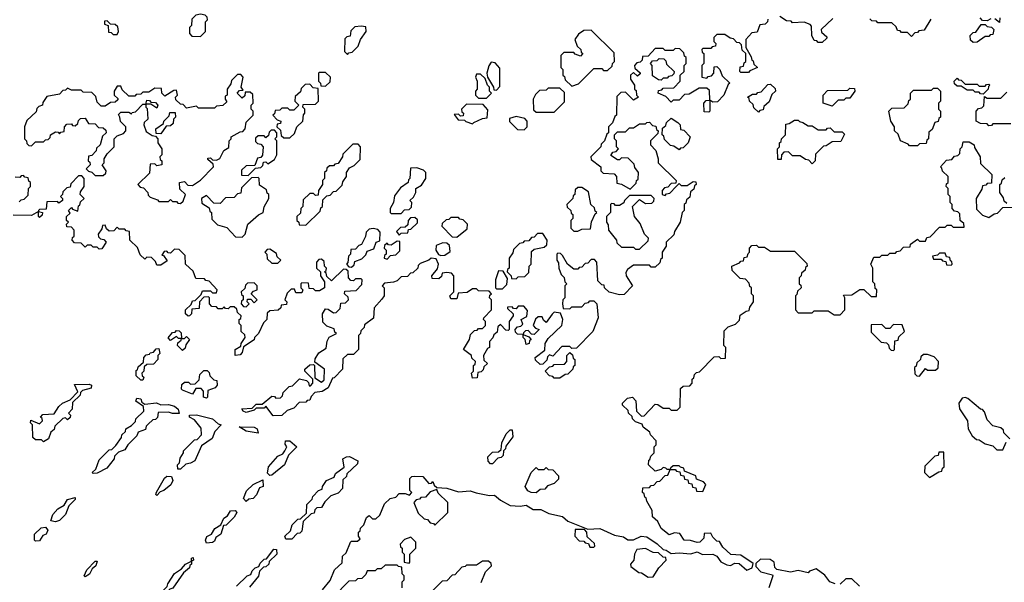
# Model space of a CAD drawing. Extents: x 2708302 to 2968450, y 494490 to 722710.
# Tile 262 of 284: x 2897965 to 2902922, y 684053 to 686885. Entities that reach past the tile are written whole.
import ezdxf

# ---------------------------------------------------------------- set-up
doc = ezdxf.new("R2010")
doc.units = 0

msp = doc.modelspace()

# ---------------------------------------------------------------- linework, layer by layer
at = {"layer": '0CON20XD'}
for points in [[(2898875, 686800), (2898900, 686825), (2898900, 686875), (2898910, 686885), (2898908.3, 686898.3), (2898898.3, 686908.3), (2898875, 686912.5), (2898851.7, 686908.3), (2898831.7, 686888.3), (2898830, 686855), (2898820, 686845), (2898820, 686815), (2898831.7, 686801.7), (2898875, 686800)], [(2898455, 686810), (2898462.5, 686825), (2898458.3, 686848.3), (2898445, 686860), (2898421.7, 686861.7), (2898405, 686880), (2898391.7, 686878.3), (2898391.7, 686861.7), (2898410, 686855), (2898411.7, 686821.7), (2898425, 686820), (2898435, 686810), (2898455, 686810)], [(2901731.7, 686888.3), (2901730, 686875), (2901718.3, 686861.7), (2901691.7, 686858.3), (2901678.3, 686821.7), (2901651.7, 686818.3), (2901620, 686785), (2901620, 686745), (2901648.3, 686698.3), (2901651.7, 686681.7), (2901658.3, 686678.3), (2901661.7, 686661.7), (2901680, 686645), (2901641.7, 686628.3), (2901635, 686620), (2901595, 686620), (2901590, 686625), (2901591.7, 686648.3), (2901608.3, 686651.7), (2901611.7, 686668.3), (2901620, 686675), (2901620, 686715), (2901601.7, 686731.7), (2901598.3, 686758.3), (2901588.3, 686768.3), (2901575, 686770), (2901558.3, 686788.3), (2901541.7, 686791.7), (2901515, 686810), (2901475, 686810), (2901460, 686795), (2901460, 686775), (2901470, 686765), (2901468.3, 686751.7), (2901451.7, 686748.3), (2901445, 686740), (2901405, 686740), (2901400, 686735), (2901401.7, 686721.7), (2901410, 686715), (2901410, 686665), (2901400, 686655), (2901400, 686595), (2901425, 686590), (2901431.7, 686598.3), (2901448.3, 686601.7), (2901460, 686615), (2901461.7, 686648.3), (2901475, 686650), (2901490, 686635), (2901501.7, 686601.7), (2901540, 686565), (2901531.7, 686558.3), (2901510, 686505), (2901478.3, 686471.7), (2901455, 686470), (2901440, 686480), (2901440, 686425), (2901435, 686420), (2901411.7, 686421.7), (2901410, 686465), (2901421.7, 686478.3), (2901440, 686480), (2901438.3, 686528.3), (2901425, 686540), (2901385, 686540), (2901360, 686525), (2901335, 686510), (2901311.7, 686508.3), (2901285, 686480), (2901255, 686480), (2901245, 686470), (2901218.3, 686498.3), (2901180, 686515), (2901181.7, 686528.3), (2901198.3, 686531.7), (2901205, 686540), (2901258.3, 686541.7), (2901290, 686575), (2901290, 686605), (2901310, 686625), (2901310, 686655), (2901320, 686665), (2901320, 686695), (2901311.7, 686701.7), (2901308.3, 686718.3), (2901288.3, 686738.3), (2901265, 686740), (2901255, 686730), (2901215, 686730), (2901205, 686740), (2901165, 686740), (2901128.3, 686701.7), (2901100, 686700), (2901098.3, 686681.7), (2901088.3, 686671.7), (2901071.7, 686668.3), (2901060, 686655), (2901061.7, 686641.7), (2901088.3, 686618.3), (2901088.3, 686611.7), (2901075, 686600), (2901055, 686620), (2901040, 686605), (2901040, 686585), (2901060, 686555), (2901060, 686535), (2901068.3, 686528.3), (2901070, 686505), (2901080, 686495), (2901055, 686480), (2901015, 686520), (2900991.7, 686518.3), (2900971.7, 686498.3), (2900970, 686405), (2900961.7, 686398.3), (2900950, 686365), (2900930, 686345), (2900930, 686315), (2900921.7, 686308.3), (2900910, 686275), (2900891.7, 686258.3), (2900890, 686245), (2900840, 686195), (2900841.7, 686181.7), (2900890, 686145), (2900890, 686125), (2900901.7, 686111.7), (2900958.3, 686108.3), (2900970, 686095), (2900971.7, 686061.7), (2900995, 686057.5), (2901038.3, 686031.7), (2901068.3, 686061.7), (2901070, 686075), (2901078.3, 686081.7), (2901080, 686115), (2901061.7, 686141.7), (2901058.3, 686158.3), (2901028.3, 686188.3), (2900995, 686190), (2900985, 686180), (2900975, 686180), (2900941.7, 686201.7), (2900951.7, 686218.3), (2900968.3, 686221.7), (2900980, 686235), (2900970, 686245), (2900970, 686275), (2900960, 686285), (2900960, 686305), (2900975, 686320), (2901015, 686320), (2901035, 686340), (2901055, 686340), (2901085, 686360), (2901115, 686360), (2901121.7, 686368.3), (2901135, 686370), (2901151.7, 686351.7), (2901168.3, 686348.3), (2901171.7, 686331.7), (2901180, 686325), (2901178.3, 686311.7), (2901140, 686275), (2901140, 686255), (2901167, 686227), (2901180, 686185), (2901180, 686165), (2901270, 686075), (2901268.3, 686061.7), (2901245, 686060), (2901228.3, 686041.7), (2901211.7, 686038.3), (2901200, 686025), (2901200, 686005), (2901215, 686000), (2901221.7, 686008.3), (2901238.3, 686011.7), (2901270, 686045), (2901285, 686060), (2901295, 686050), (2901325, 686050), (2901355, 686070), (2901368.3, 686068.3), (2901370, 686055), (2901361.7, 686048.3), (2901358.3, 686031.7), (2901341.7, 686018.3), (2901338.3, 685991.7), (2901321.7, 685978.3), (2901318.3, 685961.7), (2901310, 685955), (2901310, 685925), (2901300, 685915), (2901290, 685865), (2901261.7, 685818.3), (2901258.3, 685801.7), (2901220, 685765), (2901220, 685745), (2901200, 685715), (2901200, 685685), (2901191.7, 685678.3), (2901188.3, 685661.7), (2901165, 685640), (2901145, 685640), (2901135, 685650), (2901055, 685650), (2901025, 685627.5), (2901017, 685613), (2901017.5, 685595), (2901050, 685545), (2901008.3, 685501.7), (2900985, 685500), (2900933, 685513), (2900910, 685535), (2900908.3, 685548.3), (2900895, 685550), (2900875, 685570), (2900870, 685665), (2900858.3, 685678.3), (2900841.7, 685678.3), (2900825, 685660), (2900811.7, 685658.3), (2900795, 685640), (2900781.7, 685638.3), (2900775, 685630), (2900755, 685630), (2900723.6, 685653.6), (2900698.3, 685698.3), (2900688.3, 685708.3), (2900675, 685710), (2900670, 685705), (2900670, 685675), (2900678.3, 685661.7), (2900680, 685635), (2900691.7, 685601.7), (2900707, 685587), (2900710, 685565), (2900720, 685555), (2900710, 685545), (2900710, 685485), (2900700, 685475), (2900697.5, 685455), (2900701.7, 685431.7), (2900735, 685430), (2900745, 685440), (2900795, 685440), (2900811.7, 685458.3), (2900828.3, 685461.7), (2900835, 685470), (2900855, 685470), (2900870, 685455), (2900877.5, 685385), (2900850, 685315), (2900768.3, 685231.7), (2900745, 685230), (2900735, 685240), (2900695, 685240), (2900648.3, 685191.7), (2900631.7, 685198.3), (2900621.7, 685188.3), (2900618.3, 685171.7), (2900598.3, 685151.7), (2900585, 685150), (2900561.7, 685171.7), (2900560, 685185), (2900608.3, 685221.7), (2900610, 685255), (2900625, 685280), (2900693.6, 685346.4), (2900700, 685375), (2900688.3, 685408.3), (2900655, 685412.5), (2900645, 685402.5)], [(2902058.3, 686891.7), (2902000, 686835), (2902001.7, 686821.7), (2902028.3, 686798.3), (2902028.3, 686791.7), (2902005, 686770), (2901985, 686770), (2901978.3, 686778.3), (2901965, 686780), (2901952.5, 686805), (2901951.7, 686851.7), (2901945, 686860), (2901915, 686872.5), (2901855, 686870), (2901848.3, 686878.3), (2901825, 686880), (2901791.7, 686901.7)], [(2902551.7, 686888.3), (2902518.3, 686831.7), (2902491.7, 686828.3), (2902485, 686820), (2902471.7, 686818.3), (2902455, 686800), (2902435, 686820), (2902405, 686820), (2902398.3, 686828.3), (2902385, 686830), (2902378.3, 686848.3), (2902355, 686870), (2902285, 686870), (2902278.3, 686878.3), (2902255, 686880), (2902245, 686890)], [(2902765, 686770), (2902751.7, 686781.7), (2902750, 686805), (2902765, 686820), (2902778.3, 686821.7), (2902805, 686860), (2902825, 686860), (2902835, 686850), (2902857, 686847), (2902870, 686835), (2902865, 686810), (2902851.7, 686808.3), (2902845, 686800), (2902825, 686800), (2902785, 686772.5), (2902765, 686770)], [(2902855, 686890), (2902835, 686880), (2902811.7, 686881.7), (2902800, 686895)], [(2902900, 686895), (2902898.3, 686871.7), (2902875, 686890)], [(2899615, 686710), (2899621.7, 686718.3), (2899638.3, 686721.7), (2899668.3, 686751.7), (2899680, 686785), (2899710, 686825), (2899708.3, 686848.3), (2899685, 686852.5), (2899651.7, 686848.3), (2899631.7, 686828.3), (2899628.3, 686801.7), (2899611.7, 686798.3), (2899601.7, 686788.3), (2899600, 686725), (2899615, 686710)], [(2900745, 686550), (2900778.3, 686561.7), (2900855, 686640), (2900895, 686640), (2900905, 686630), (2900925, 686630), (2900948.3, 686651.7), (2900950, 686665), (2900960, 686675), (2900958.3, 686718.3), (2900841.7, 686831.7), (2900805, 686830), (2900778.3, 686811.7), (2900760, 686785), (2900771.7, 686751.7), (2900790, 686735), (2900791.7, 686721.7), (2900800, 686715), (2900788.3, 686701.7), (2900761.7, 686711.7), (2900755, 686720), (2900705, 686720), (2900690, 686705), (2900690, 686645), (2900700, 686635), (2900700, 686605), (2900708.3, 686598.3), (2900711.7, 686581.7), (2900745, 686550)], [(2900365, 686530), (2900381.7, 686548.3), (2900381.7, 686641.7), (2900358.3, 686668.3), (2900338.3, 686671.7), (2900326.7, 686653.3), (2900317.5, 686615), (2900320, 686595), (2900350, 686545), (2900351.7, 686531.7), (2900365, 686530)], [(2901195, 686580), (2901181.7, 686581.7), (2901151.7, 686601.7), (2901150, 686655), (2901140, 686665), (2901151.7, 686678.3), (2901175, 686680), (2901185, 686690), (2901208.3, 686688.3), (2901218.3, 686678.3), (2901221.7, 686661.7), (2901260, 686625), (2901258.3, 686611.7), (2901248.3, 686601.7), (2901231.7, 686598.3), (2901225, 686590), (2901205, 686590), (2901195, 686580)], [(2898775, 685960), (2898788.3, 685971.7), (2898800, 686005), (2898771.7, 686031.7), (2898770, 686065), (2898795, 686070), (2898811.7, 686051.7), (2898835, 686050), (2898875, 686077.5), (2898940, 686145), (2898938.3, 686158.3), (2898911.7, 686181.7), (2898911.7, 686188.3), (2898925, 686190), (2898935, 686180), (2898955, 686177.5), (2898973, 686187), (2898993.3, 686226.7), (2899018.3, 686241.7), (2899020, 686275), (2899030, 686285), (2899030, 686295), (2899075, 686320), (2899088.3, 686321.7), (2899100, 686335), (2899105, 686370), (2899140, 686405), (2899140, 686425), (2899130, 686435), (2899130, 686455), (2899140, 686465), (2899138.3, 686508.3), (2899125, 686520), (2899100, 686520), (2899098.3, 686501.7), (2899085, 686490), (2899060, 686515), (2899071.7, 686528.3), (2899090, 686530), (2899080, 686545), (2899090, 686595), (2899078.3, 686608.3), (2899061.7, 686608.3), (2899031.7, 686578.3), (2899028.3, 686561.7), (2899010, 686535), (2899010, 686505), (2899000, 686500), (2899000, 686485), (2899008.3, 686471.7), (2898987, 686453), (2898955, 686450), (2898945, 686440), (2898865, 686440), (2898855, 686450), (2898805, 686440), (2898788.3, 686458.3), (2898775, 686460), (2898751.7, 686481.7), (2898750, 686495), (2898760, 686505), (2898755, 686530), (2898741.7, 686528.3), (2898695, 686500), (2898680, 686515), (2898678.3, 686538.3), (2898645, 686540), (2898615, 686520), (2898585, 686520), (2898575, 686510), (2898551.7, 686508.3), (2898545, 686500), (2898515, 686500), (2898481.7, 686531.7), (2898475, 686550), (2898455, 686550), (2898440, 686525), (2898440, 686505), (2898458.3, 686488.3), (2898458.3, 686481.7), (2898445, 686470), (2898421.7, 686468.3), (2898395, 686450), (2898375, 686450), (2898355, 686470), (2898348.3, 686498.3), (2898328.3, 686518.3), (2898285, 686520), (2898275, 686530), (2898225, 686530), (2898205, 686540), (2898195, 686530), (2898181.7, 686528.3), (2898165, 686510), (2898101.7, 686498.3), (2898081.7, 686468.3), (2898080, 686455), (2898061.7, 686448.3), (2898051.7, 686438.3), (2898048.3, 686421.7), (2898001.7, 686378.3), (2897990, 686345), (2897990, 686285), (2898000, 686275), (2898001.7, 686261.7), (2898011.7, 686251.7), (2898025, 686250), (2898045, 686270), (2898085, 686270), (2898095, 686280), (2898108.3, 686281.7), (2898118.3, 686291.7), (2898120, 686305), (2898145, 686320), (2898158.3, 686318.3), (2898165, 686310), (2898171.7, 686318.3), (2898188.3, 686321.7), (2898190, 686345), (2898201.7, 686358.3), (2898225, 686360), (2898231.7, 686351.7), (2898245, 686350), (2898258.3, 686361.7), (2898261.7, 686378.3), (2898271.7, 686388.3), (2898295, 686390), (2898311.7, 686361.7), (2898345, 686360), (2898361.7, 686341.7), (2898385, 686340), (2898398.3, 686328.3), (2898400, 686315), (2898381.7, 686298.3), (2898370, 686255), (2898351.7, 686238.3), (2898350, 686225), (2898328.3, 686201.7), (2898311.7, 686198.3), (2898310, 686175), (2898318.3, 686168.3), (2898320, 686155), (2898300, 686135), (2898311.7, 686121.7), (2898328.3, 686118.3), (2898345, 686100), (2898385, 686100), (2898398.3, 686111.7), (2898400, 686125), (2898380, 686155), (2898390, 686165), (2898390, 686185), (2898405, 686210), (2898440, 686245), (2898440, 686285), (2898455, 686300), (2898488.3, 686311.7), (2898500, 686325), (2898500, 686345), (2898471.7, 686371.7), (2898470, 686395), (2898461.7, 686408.3), (2898475, 686420), (2898515, 686420), (2898528.3, 686411.7), (2898531.7, 686418.3), (2898548.3, 686421.7), (2898585, 686460), (2898600, 686460), (2898605, 686480), (2898618.3, 686478.3), (2898625, 686470), (2898648.3, 686468.3), (2898660, 686455), (2898655, 686440), (2898625, 686460), (2898600, 686460), (2898600, 686445), (2898607.5, 686437.5), (2898610, 686385), (2898591.7, 686368.3), (2898590, 686355), (2898601.7, 686321.7), (2898631.7, 686301.7), (2898648.3, 686298.3), (2898660, 686285), (2898660, 686265), (2898680, 686235), (2898680, 686205), (2898670, 686195), (2898671.7, 686181.7), (2898680, 686175), (2898680, 686155), (2898655, 686150), (2898645, 686160), (2898621.7, 686158.3), (2898618.3, 686111.7), (2898560, 686055), (2898571.7, 686041.7), (2898588.3, 686038.3), (2898610, 686015), (2898611.7, 686001.7), (2898621.7, 685991.7), (2898658.3, 685978.3), (2898665, 685970), (2898715, 685970), (2898725, 685980), (2898735, 685970), (2898755, 685970), (2898761.7, 685961.7), (2898775, 685960)], [(2899505, 686550), (2899528.3, 686571.7), (2899530, 686595), (2899505, 686620), (2899475, 686620), (2899470, 686615), (2899470, 686575), (2899480, 686565), (2899481.7, 686551.7), (2899505, 686550)], [(2900315, 686490), (2900340, 686515), (2900330, 686525), (2900330, 686545), (2900320, 686555), (2900308.3, 686588.3), (2900285, 686610), (2900265, 686610), (2900260, 686595), (2900267.5, 686575), (2900267.5, 686535), (2900260, 686525), (2900260, 686505), (2900275, 686490), (2900315, 686490)], [(2899325, 686290), (2899348.3, 686311.7), (2899360, 686345), (2899390, 686375), (2899393.6, 686406.4), (2899400, 686415), (2899400, 686435), (2899390, 686445), (2899391.7, 686458.3), (2899455, 686460), (2899470, 686475), (2899468.3, 686538.3), (2899441.7, 686541.7), (2899425, 686560), (2899401.7, 686558.3), (2899381.7, 686538.3), (2899378.3, 686521.7), (2899351.7, 686498.3), (2899350, 686475), (2899370, 686455), (2899345, 686430), (2899325, 686430), (2899315, 686440), (2899285, 686440), (2899275, 686430), (2899251.7, 686428.3), (2899248.3, 686411.7), (2899240, 686405), (2899261.7, 686381.7), (2899280, 686375), (2899278.3, 686361.7), (2899261.7, 686358.3), (2899260, 686345), (2899278.3, 686328.3), (2899281.7, 686301.7), (2899295, 686290), (2899325, 686290)], [(2901685, 686420), (2901661.7, 686441.7), (2901658.3, 686458.3), (2901640, 686475), (2901638.3, 686488.3), (2901630, 686495), (2901655, 686510), (2901675, 686510), (2901681.7, 686518.3), (2901698.3, 686521.7), (2901731.7, 686558.3), (2901745, 686560), (2901768.3, 686538.3), (2901770, 686525), (2901751.7, 686508.3), (2901738.3, 686471.7), (2901711.7, 686448.3), (2901708.3, 686431.7), (2901691.7, 686428.3), (2901685, 686420)], [(2902815, 686510), (2902801.7, 686511.7), (2902795, 686520), (2902775, 686520), (2902765, 686530), (2902735, 686530), (2902705, 686550), (2902685, 686550), (2902671.7, 686561.7), (2902670, 686575), (2902685, 686590), (2902691.7, 686581.7), (2902705, 686580), (2902725, 686560), (2902785, 686560), (2902795, 686550), (2902825, 686550), (2902831.7, 686558.3), (2902845, 686560), (2902850, 686555), (2902841.7, 686548.3), (2902840, 686535), (2902815, 686510)], [(2900655, 686420), (2900708.3, 686471.7), (2900708.3, 686518.3), (2900685, 686540), (2900625, 686540), (2900615, 686530), (2900581.7, 686528.3), (2900561.7, 686508.3), (2900550, 686485), (2900551.7, 686431.7), (2900565, 686420), (2900655, 686420)], [(2902055, 686450), (2902010, 686465), (2902010, 686505), (2902031.7, 686528.3), (2902135, 686530), (2902145, 686540), (2902168.3, 686538.3), (2902170, 686525), (2902145, 686490), (2902125, 686490), (2902115, 686480), (2902085, 686480), (2902055, 686450)], [(2902485, 686250), (2902445, 686250), (2902438.3, 686258.3), (2902400, 686275), (2902388.3, 686308.3), (2902370, 686325), (2902370, 686345), (2902350, 686375), (2902340, 686425), (2902355, 686440), (2902418.3, 686441.7), (2902438.3, 686461.7), (2902441.7, 686478.3), (2902450, 686485), (2902450, 686515), (2902465, 686530), (2902555, 686530), (2902565, 686540), (2902585, 686540), (2902600, 686525), (2902600, 686475), (2902590, 686465), (2902590, 686435), (2902600, 686425), (2902600, 686395), (2902591.7, 686388.3), (2902588.3, 686371.7), (2902571.7, 686368.3), (2902558.3, 686331.7), (2902541.7, 686318.3), (2902540, 686285), (2902531.7, 686278.3), (2902528.3, 686261.7), (2902495, 686260), (2902485, 686250)], [(2902955, 686360), (2902865, 686360), (2902858.3, 686351.7), (2902845, 686350), (2902835, 686360), (2902801.7, 686361.7), (2902780, 686375), (2902780, 686425), (2902791.7, 686438.3), (2902808.3, 686441.7), (2902818.3, 686451.7), (2902821.7, 686498.3), (2902835, 686490), (2902905, 686490), (2902935, 686520)], [(2900245, 686360), (2900251.7, 686368.3), (2900295, 686387.5), (2900318.3, 686391.7), (2900321.7, 686431.7), (2900298.3, 686458.3), (2900215, 686460), (2900190, 686435), (2900191.7, 686421.7), (2900200, 686415), (2900198.3, 686401.7), (2900185, 686400), (2900175, 686410), (2900151.7, 686408.3), (2900171.7, 686381.7), (2900205, 686380), (2900211.7, 686371.7), (2900245, 686360)], [(2898675, 686310), (2898651.7, 686311.7), (2898650, 686335), (2898688.3, 686361.7), (2898690, 686375), (2898718.3, 686401.7), (2898721.7, 686418.3), (2898748.3, 686418.3), (2898750, 686395), (2898740, 686385), (2898738.3, 686361.7), (2898725, 686350), (2898701.7, 686348.3), (2898675, 686310)], [(2900505, 686330), (2900520, 686345), (2900520, 686375), (2900508.3, 686388.3), (2900465, 686397.5), (2900431.7, 686388.3), (2900431.7, 686371.7), (2900471.7, 686331.7), (2900505, 686330)], [(2901285, 686230), (2901258.3, 686248.3), (2901241.7, 686251.7), (2901211.7, 686281.7), (2901208.3, 686298.3), (2901200, 686305), (2901201.7, 686338.3), (2901218.3, 686351.7), (2901221.7, 686368.3), (2901245, 686390), (2901278.3, 686368.3), (2901290, 686355), (2901291.7, 686331.7), (2901308.3, 686328.3), (2901340, 686295), (2901330, 686265), (2901305, 686240), (2901291.7, 686238.3), (2901285, 686230)], [(2901955, 686160), (2901938.3, 686178.3), (2901921.7, 686181.7), (2901895, 686200), (2901855, 686200), (2901835, 686220), (2901811.7, 686218.3), (2901800, 686205), (2901798.3, 686181.7), (2901781.7, 686181.7), (2901780, 686235), (2901790, 686245), (2901790, 686265), (2901798.3, 686271.7), (2901800, 686285), (2901820, 686305), (2901821.7, 686358.3), (2901838.3, 686361.7), (2901865, 686380), (2901885, 686380), (2901891.7, 686371.7), (2901908.3, 686368.3), (2901935, 686350), (2901955, 686350), (2901985, 686330), (2902025, 686330), (2902031.7, 686338.3), (2902045, 686340), (2902065, 686320), (2902105, 686320), (2902118.3, 686308.3), (2902098.3, 686271.7), (2902055, 686270), (2902025, 686250), (2902011.7, 686248.3), (2901971.7, 686208.3), (2901970, 686175), (2901955, 686160)], [(2899115, 686100), (2899151.7, 686138.3), (2899178.3, 686141.7), (2899188.3, 686151.7), (2899191.7, 686168.3), (2899205, 686170), (2899215, 686160), (2899248.3, 686181.7), (2899260, 686205), (2899260, 686275), (2899250, 686285), (2899260, 686295), (2899260, 686315), (2899248.3, 686328.3), (2899231.7, 686328.3), (2899221.7, 686318.3), (2899218.3, 686301.7), (2899205, 686290), (2899195, 686300), (2899165, 686300), (2899151.7, 686288.3), (2899151.7, 686271.7), (2899161.7, 686261.7), (2899178.3, 686258.3), (2899190, 686245), (2899187.5, 686202.5), (2899178.3, 686191.7), (2899161.7, 686188.3), (2899148.3, 686151.7), (2899105, 686150), (2899081.7, 686128.3), (2899081.7, 686101.7), (2899115, 686100)], [(2899405, 685850), (2899478.3, 685921.7), (2899481.7, 685938.3), (2899490, 685945), (2899491.7, 685978.3), (2899511.7, 685998.3), (2899528.3, 686001.7), (2899545, 686020), (2899558.3, 686021.7), (2899588.3, 686051.7), (2899591.7, 686068.3), (2899610, 686095), (2899610, 686115), (2899625, 686140), (2899648.3, 686151.7), (2899678.3, 686181.7), (2899680, 686245), (2899668.3, 686258.3), (2899641.7, 686258.3), (2899591.7, 686208.3), (2899590, 686195), (2899568.3, 686161.7), (2899551.7, 686158.3), (2899545, 686150), (2899525, 686150), (2899511.7, 686138.3), (2899510, 686125), (2899500, 686115), (2899500, 686085), (2899490, 686075), (2899490, 686055), (2899470, 686025), (2899468.3, 686001.7), (2899455, 686000), (2899445, 686010), (2899425, 686010), (2899391.7, 685978.3), (2899390, 685945), (2899380, 685935), (2899378.3, 685911.7), (2899360, 685895), (2899360, 685875), (2899370, 685865), (2899371.7, 685851.7), (2899405, 685850)], [(2900330.4, 684490.5), (2900355, 684490.8), (2900385.7, 684465.7), (2900435, 684440), (2900485, 684436), (2900515, 684440.8), (2900549.6, 684419.5), (2900589.4, 684419.4), (2900628.6, 684398.6), (2900697.5, 684385), (2900725, 684360), (2900825, 684320), (2900885, 684323.3), (2900960, 684290), (2901005, 684281.2), (2901027, 684267), (2901055, 684267.5), (2901094.3, 684285.7), (2901122.5, 684282.5), (2901175, 684246.2), (2901205, 684217.5), (2901220, 684215), (2901245, 684197.5), (2901285, 684201.2), (2901343.9, 684196.1), (2901375, 684206.2), (2901402.7, 684192.7), (2901455, 684194.2), (2901474.3, 684184.3), (2901495, 684156.2), (2901525, 684141.2), (2901543, 684137), (2901565, 684150), (2901587, 684147), (2901625, 684114), (2901652.5, 684125), (2901658.3, 684148.3), (2901595, 684190), (2901545, 684192.5), (2901505, 684230), (2901488.3, 684258.3), (2901475, 684260), (2901455, 684280), (2901445, 684300), (2901411.7, 684298.3), (2901410, 684275), (2901390, 684255), (2901375, 684252.5), (2901343, 684263), (2901310, 684265), (2901288.3, 684298.3), (2901261.7, 684301.7), (2901235, 684292.5), (2901195, 684323.3), (2901178.3, 684358.3), (2901151.7, 684381.7), (2901150, 684415), (2901121.7, 684461.7), (2901118.3, 684478.3), (2901111.7, 684481.7), (2901108.3, 684498.3), (2901100, 684505), (2901101.7, 684528.3), (2901135, 684530), (2901145, 684540), (2901158.3, 684541.7), (2901175, 684560), (2901188.3, 684561.7), (2901215, 684590), (2901228.3, 684591.7), (2901240, 684620), (2901225, 684620), (2901218.3, 684628.3), (2901205, 684630), (2901195, 684620), (2901165, 684612.5), (2901130, 684645), (2901131.7, 684668.3), (2901138.3, 684671.7), (2901141.7, 684688.3), (2901160, 684705), (2901160, 684735), (2901170, 684745), (2901170, 684765), (2901140, 684795), (2901138.3, 684808.3), (2901103.6, 684833.6), (2901098.3, 684848.3), (2901065, 684860), (2901050, 684875), (2901048.3, 684888.3), (2901030, 684905), (2901028.3, 684918.3), (2901000, 684945), (2901000, 684955), (2901025, 684980), (2901050, 684985), (2901067, 684967), (2901070, 684915), (2901095, 684890), (2901108.3, 684891.7), (2901165, 684950), (2901178.3, 684948.3), (2901205, 684930), (2901235, 684930), (2901245, 684920), (2901275, 684920), (2901290, 684935), (2901291.7, 685028.3), (2901305, 685040), (2901338.3, 685041.7), (2901350, 685055), (2901350, 685075), (2901358.3, 685081.7), (2901361.7, 685098.3), (2901371.7, 685108.3), (2901388.3, 685111.7), (2901461.7, 685188.3), (2901485, 685190), (2901495, 685180), (2901518.3, 685181.7), (2901520, 685235), (2901510, 685245), (2901511.7, 685318.3), (2901531.7, 685338.3), (2901568.3, 685351.7), (2901588.3, 685371.7), (2901591.7, 685398.3), (2901621.7, 685418.3), (2901638.3, 685421.7), (2901641.7, 685438.3), (2901660, 685465), (2901660, 685495), (2901650, 685505), (2901650, 685535), (2901641.7, 685541.7), (2901638.3, 685558.3), (2901618.3, 685578.3), (2901591.7, 685581.7), (2901551.7, 685621.7), (2901550, 685645), (2901588.3, 685661.7), (2901595, 685670), (2901608.3, 685671.7), (2901611.7, 685688.3), (2901628.3, 685691.7), (2901631.7, 685708.3), (2901640, 685715), (2901640, 685735), (2901651.7, 685748.3), (2901675, 685750), (2901685, 685740), (2901715, 685740), (2901745, 685720), (2901865, 685720), (2901928.3, 685658.3), (2901930, 685645), (2901921.7, 685638.3), (2901920, 685625), (2901901.7, 685608.3), (2901900, 685595), (2901890, 685585), (2901890, 685555), (2901898.3, 685548.3), (2901900, 685535), (2901881.7, 685518.3), (2901878.3, 685501.7), (2901870, 685495), (2901870, 685425), (2901885, 685410), (2901955, 685410), (2901965, 685420), (2902035, 685420), (2902065, 685400), (2902095, 685400), (2902120, 685425), (2902120, 685485), (2902111.7, 685498.3), (2902155, 685500), (2902195, 685527.5), (2902215, 685527.5), (2902251.7, 685491.7), (2902278.3, 685491.7), (2902280, 685525), (2902271.7, 685531.7), (2902270, 685555), (2902260, 685565), (2902260, 685635), (2902250, 685655), (2902265, 685690), (2902295, 685690), (2902305, 685700), (2902335, 685700), (2902345, 685710), (2902375, 685710), (2902381.7, 685718.3), (2902398.3, 685721.7), (2902415, 685740), (2902448.3, 685741.7), (2902450, 685755), (2902485, 685780), (2902495, 685770), (2902525, 685770), (2902531.7, 685788.3), (2902548.3, 685791.7), (2902595, 685840), (2902625, 685840), (2902635, 685850), (2902655, 685850), (2902665, 685840), (2902720, 685840), (2902718.3, 685858.3), (2902700, 685875), (2902698.3, 685908.3), (2902688.3, 685918.3), (2902671.7, 685921.7), (2902660, 685935), (2902660, 685955), (2902650, 685965), (2902650, 685995), (2902640, 686005), (2902640, 686035), (2902630, 686045), (2902631.7, 686058.3), (2902640, 686065), (2902640, 686095), (2902611.7, 686121.7), (2902608.3, 686138.3), (2902600, 686145), (2902631.7, 686178.3), (2902658.3, 686181.7), (2902671.7, 686198.3), (2902688.3, 686201.7), (2902698.3, 686211.7), (2902700, 686235), (2902710, 686245), (2902715, 686270), (2902745, 686270), (2902770, 686255), (2902771.7, 686241.7), (2902800, 686195), (2902801.7, 686161.7), (2902860, 686105), (2902858.3, 686061.7), (2902835, 686060), (2902828.3, 686051.7), (2902811.7, 686048.3), (2902808.3, 686031.7), (2902780, 685985), (2902781.7, 685931.7), (2902811.7, 685901.7), (2902845, 685890), (2902871.7, 685908.3), (2902888.3, 685911.7), (2902915, 685940), (2902978.3, 685941.7)], [(2899885, 685910), (2899901.7, 685928.3), (2899925, 685930), (2899938.3, 685941.7), (2899940, 685965), (2899930, 685975), (2899948.3, 685991.7), (2899960, 686015), (2899960, 686035), (2899988.3, 686051.7), (2900010, 686085), (2900010, 686115), (2899998.3, 686128.3), (2899965, 686140), (2899931.7, 686138.3), (2899930, 686085), (2899921.7, 686078.3), (2899920, 686065), (2899881.7, 686038.3), (2899851.7, 685998.3), (2899847.5, 685965), (2899830, 685935), (2899830, 685915), (2899835, 685910), (2899885, 685910)], [(2899285, 684892.5), (2899241.7, 684891.7), (2899205, 684940), (2899195, 684930), (2899155, 684930), (2899145, 684920), (2899105, 684907.5), (2899090, 684915), (2899083.9, 684926.1), (2899135, 684930), (2899155, 684950), (2899185, 684950), (2899235, 684990), (2899248.3, 684988.3), (2899255, 684980), (2899278.3, 684981.7), (2899288.3, 684991.7), (2899291.7, 685008.3), (2899321.7, 685038.3), (2899338.3, 685041.7), (2899373, 685077), (2899408.3, 685068.3), (2899418.3, 685058.3), (2899421.7, 685041.7), (2899428.3, 685041.7), (2899440, 685055), (2899440, 685075), (2899400, 685115), (2899400, 685125), (2899425, 685147.5), (2899445, 685150), (2899450, 685145), (2899451.7, 685081.7), (2899485, 685060), (2899498.3, 685071.7), (2899500, 685125), (2899451.7, 685161.7), (2899453, 685177), (2899471.7, 685208.3), (2899508.3, 685231.7), (2899513, 685267), (2899523.3, 685286.7), (2899560, 685305), (2899551.7, 685311.7), (2899548.3, 685328.3), (2899511.7, 685341.7), (2899491.7, 685361.7), (2899490, 685405), (2899505, 685430), (2899518.3, 685428.3), (2899545, 685410), (2899558.3, 685411.7), (2899578.3, 685431.7), (2899581.7, 685458.3), (2899605, 685460), (2899620, 685475), (2899618.3, 685488.3), (2899600, 685505), (2899601.7, 685518.3), (2899658.3, 685521.7), (2899688.3, 685551.7), (2899690, 685575), (2899685, 685580), (2899655, 685580), (2899645, 685570), (2899631.7, 685571.7), (2899620, 685585), (2899618.3, 685618.3), (2899608.3, 685628.3), (2899595, 685630), (2899535, 685570), (2899511.7, 685591.7), (2899508.3, 685608.3), (2899500, 685615), (2899508.3, 685621.7), (2899510, 685635), (2899500, 685645), (2899498.3, 685668.3), (2899485, 685680), (2899471.7, 685678.3), (2899460, 685665), (2899460, 685635), (2899480, 685615), (2899480, 685595), (2899500, 685565), (2899500, 685535), (2899475, 685520), (2899455, 685520), (2899445, 685530), (2899421.7, 685531.7), (2899418.3, 685558.3), (2899385, 685560), (2899380, 685555), (2899380, 685535), (2899390, 685525), (2899385, 685510), (2899355, 685510), (2899348.3, 685528.3), (2899331.7, 685528.3), (2899311.7, 685508.3), (2899300, 685475), (2899310, 685465), (2899308.3, 685451.7), (2899281.7, 685448.3), (2899280, 685435), (2899267, 685423), (2899225, 685420), (2899211.7, 685408.3), (2899210, 685375), (2899191.7, 685358.3), (2899167.5, 685305), (2899147.5, 685285), (2899146.1, 685273.9), (2899091.7, 685238.3), (2899085, 685210), (2899075, 685197.5), (2899050, 685195), (2899050, 685225), (2899078.3, 685241.7), (2899080, 685255), (2899100, 685285), (2899098.3, 685298.3), (2899080, 685315), (2899080, 685345), (2899070, 685355), (2899070, 685375), (2899078.3, 685381.7), (2899080, 685395), (2899061.7, 685411.7), (2899058.3, 685428.3), (2899045, 685440), (2899025, 685440), (2899015, 685430), (2899001.7, 685431.7), (2898995, 685440), (2898985, 685430), (2898965, 685430), (2898955, 685440), (2898931.7, 685441.7), (2898920, 685455), (2898920, 685485), (2898915, 685490), (2898891.7, 685488.3), (2898870, 685465), (2898868.3, 685431.7), (2898831.7, 685428.3), (2898830, 685405), (2898820, 685395), (2898813, 685393), (2898800, 685405), (2898800, 685425), (2898828.3, 685451.7), (2898835, 685470), (2898848.3, 685471.7), (2898878.3, 685501.7), (2898885, 685520), (2898925, 685520), (2898935, 685510), (2898955, 685510), (2898960, 685525), (2898918.3, 685568.3), (2898901.7, 685571.7), (2898895, 685580), (2898851.7, 685581.7), (2898838.3, 685618.3), (2898800, 685655), (2898798.3, 685698.3), (2898768.3, 685728.3), (2898745, 685730), (2898725, 685710), (2898711.7, 685711.7), (2898705, 685720), (2898691.7, 685718.3), (2898680, 685700), (2898688.3, 685698.3), (2898708.3, 685671.7), (2898675, 685650), (2898655, 685650), (2898648.3, 685668.3), (2898628.3, 685688.3), (2898605, 685690), (2898595, 685680), (2898571.7, 685701.7), (2898558.3, 685738.3), (2898520, 685775), (2898518.3, 685818.3), (2898501.7, 685821.7), (2898495, 685830), (2898465, 685830), (2898455, 685840), (2898438.3, 685821.7), (2898415, 685820), (2898401.7, 685831.7), (2898395, 685850), (2898381.7, 685848.3), (2898378.3, 685831.7), (2898360, 685805), (2898361.7, 685791.7), (2898371.7, 685781.7), (2898388.3, 685778.3), (2898400, 685765), (2898378.3, 685731.7), (2898365, 685730), (2898355, 685740), (2898335, 685740), (2898325, 685750), (2898305, 685750), (2898295, 685740), (2898275, 685760), (2898241.7, 685761.7), (2898230, 685775), (2898231.7, 685788.3), (2898240, 685795), (2898240, 685825), (2898225, 685840), (2898201.7, 685841.7), (2898200, 685855), (2898210, 685865), (2898200, 685875), (2898200, 685895), (2898218.3, 685911.7), (2898210, 685925), (2898225, 685940), (2898231.7, 685931.7), (2898258.3, 685921.7), (2898261.7, 685948.3), (2898268.3, 685951.7), (2898271.7, 685968.3), (2898290, 685985), (2898270, 686005), (2898271.7, 686018.3), (2898290, 686045), (2898290, 686085), (2898278.3, 686098.3), (2898261.7, 686098.3), (2898221.7, 686058.3), (2898218.3, 686041.7), (2898201.7, 686038.3), (2898181.7, 686018.3), (2898180, 686005), (2898170, 685995), (2898180, 685985), (2898180, 685975), (2898161.7, 685961.7), (2898155, 685970), (2898101.7, 685968.3), (2898098.3, 685931.7), (2898065, 685930), (2898060, 685925), (2898060, 685920), (2898080, 685915), (2898078.3, 685901.7), (2898065, 685890), (2898060, 685895), (2898060, 685920), (2898025, 685900), (2897931.7, 685901.7)], [(2897961.7, 685968.3), (2897971.7, 685978.3), (2897988.3, 685981.7), (2898008.3, 686001.7), (2898010, 686035), (2898020, 686045), (2898020, 686065), (2898011.7, 686071.7), (2898008.3, 686088.3), (2897991.7, 686091.7), (2897985, 686100), (2897971.7, 686098.3), (2897965, 686090), (2897941.7, 686091.7)], [(2899085, 685790), (2899100, 685805), (2899113.6, 685856.4), (2899167, 685903), (2899190, 685915), (2899196.4, 685943.6), (2899220, 685985), (2899220, 686005), (2899211.7, 686011.7), (2899208.3, 686028.3), (2899171.7, 686051.7), (2899170, 686085), (2899165, 686090), (2899131.7, 686088.3), (2899081.7, 686038.3), (2899078.3, 686011.7), (2899061.7, 686008.3), (2899045, 685990), (2899001.7, 685988.3), (2898975, 685960), (2898941.7, 685961.7), (2898905, 686000), (2898880, 685985), (2898881.7, 685961.7), (2898918.3, 685938.3), (2898921.7, 685921.7), (2898930, 685915), (2898931.7, 685881.7), (2898961.7, 685851.7), (2899008.3, 685838.3), (2899051.7, 685791.7), (2899085, 685790)], [(2902935, 685960), (2902921.7, 685971.7), (2902918.3, 685988.3), (2902900, 686015), (2902900, 686055), (2902908.3, 686061.7), (2902911.7, 686078.3), (2902925, 686090)], [(2900775, 685820), (2900795, 685830), (2900838.3, 685831.7), (2900843, 685867), (2900861.7, 685908.3), (2900870, 685915), (2900861.7, 685921.7), (2900858.3, 685938.3), (2900840, 685955), (2900828.3, 686018.3), (2900795, 686040), (2900775, 686040), (2900761.7, 686028.3), (2900760, 686005), (2900751.7, 685998.3), (2900750, 685985), (2900720, 685955), (2900721.7, 685941.7), (2900740, 685925), (2900741.7, 685911.7), (2900750, 685905), (2900750, 685885), (2900740, 685875), (2900740, 685835), (2900755, 685820), (2900775, 685820)], [(2901085, 685730), (2901128.3, 685771.7), (2901130, 685785), (2901110, 685805), (2901088.3, 685858.3), (2901060, 685895), (2901050, 685945), (2901085, 685980), (2901115, 685960), (2901148.3, 685961.7), (2901158.3, 685971.7), (2901160, 685985), (2901145, 686000), (2901035, 686000), (2901010, 685975), (2901006.4, 685963.6), (2900985, 685950), (2900965, 685950), (2900958.3, 685958.3), (2900945, 685960), (2900940, 685955), (2900940, 685915), (2900920, 685895), (2900920, 685865), (2900928.3, 685851.7), (2900930, 685825), (2900970, 685775), (2900971.7, 685761.7), (2900995, 685740), (2901055, 685740), (2901065, 685730), (2901085, 685730)], [(2899875, 685800), (2899885, 685810), (2899918.3, 685811.7), (2899921.7, 685828.3), (2899935, 685830), (2899968.3, 685861.7), (2899968.3, 685878.3), (2899955, 685890), (2899931.7, 685888.3), (2899920, 685875), (2899918.3, 685851.7), (2899905, 685840), (2899881.7, 685838.3), (2899861.7, 685818.3), (2899875, 685800)], [(2900165, 685790), (2900218.3, 685831.7), (2900220, 685855), (2900198.3, 685878.3), (2900181.7, 685881.7), (2900175, 685890), (2900135, 685890), (2900125, 685880), (2900111.7, 685878.3), (2900091.7, 685858.3), (2900090, 685845), (2900141.7, 685791.7), (2900165, 685790)], [(2899635, 685640), (2899648.3, 685651.7), (2899651.7, 685668.3), (2899688.3, 685681.7), (2899708.3, 685701.7), (2899715, 685720), (2899748.3, 685731.7), (2899760, 685765), (2899778.3, 685771.7), (2899780, 685815), (2899768.3, 685828.3), (2899745, 685833.3), (2899725, 685830), (2899710, 685815), (2899706.4, 685793.6), (2899686.4, 685753.6), (2899671.7, 685748.3), (2899655, 685730), (2899631.7, 685728.3), (2899630, 685705), (2899620, 685695), (2899617.5, 685662.5), (2899610, 685655), (2899621.7, 685641.7), (2899635, 685640)], [(2899815, 685680), (2899831.7, 685698.3), (2899858.3, 685701.7), (2899878.3, 685721.7), (2899878.3, 685768.3), (2899865, 685770), (2899835, 685750), (2899821.7, 685751.7), (2899815, 685760), (2899801.7, 685748.3), (2899800, 685735), (2899810, 685725), (2899810, 685705), (2899801.7, 685698.3), (2899800, 685685), (2899815, 685680)], [(2900085, 685697.5), (2900105, 685700), (2900131.7, 685718.3), (2900128.3, 685748.3), (2900115, 685760), (2900095, 685762.5), (2900061.7, 685748.3), (2900060, 685725), (2900073.6, 685703.6), (2900085, 685697.5)], [(2900465, 685580), (2900475, 685590), (2900508.3, 685591.7), (2900528.3, 685611.7), (2900530, 685645), (2900540, 685655), (2900541.7, 685718.3), (2900555, 685730), (2900605, 685740), (2900618.3, 685751.7), (2900620, 685775), (2900598.3, 685808.3), (2900571.7, 685808.3), (2900555, 685790), (2900541.7, 685788.3), (2900528.3, 685771.7), (2900505, 685770), (2900498.3, 685761.7), (2900481.7, 685758.3), (2900451.7, 685728.3), (2900448.3, 685711.7), (2900430, 685685), (2900430, 685635), (2900421.7, 685628.3), (2900420, 685615), (2900440, 685595), (2900441.7, 685581.7), (2900465, 685580)], [(2899265, 685660), (2899280, 685675), (2899261.7, 685691.7), (2899258.3, 685708.3), (2899225, 685730), (2899211.7, 685728.3), (2899200, 685715), (2899210, 685705), (2899211.7, 685681.7), (2899235, 685660), (2899265, 685660)], [(2900645, 685402.5), (2900615, 685360), (2900601.7, 685371.7), (2900595, 685390), (2900575, 685390), (2900561.7, 685378.3), (2900550, 685345), (2900561.7, 685331.7), (2900580, 685325), (2900555, 685300), (2900541.7, 685301.7), (2900525, 685320), (2900511.7, 685318.3), (2900501.7, 685308.3), (2900500, 685300), (2900528.3, 685288.3), (2900540, 685275), (2900531.7, 685268.3), (2900530, 685255), (2900515, 685250), (2900510, 685275), (2900500, 685285), (2900500, 685300), (2900471.7, 685301.7), (2900461.7, 685311.7), (2900460, 685325), (2900471.7, 685338.3), (2900488.3, 685341.7), (2900498.3, 685351.7), (2900490, 685375), (2900518.3, 685391.7), (2900521.7, 685421.7), (2900503, 685443), (2900475, 685442.5), (2900465, 685430), (2900451.7, 685431.7), (2900445, 685440), (2900421.7, 685438.3), (2900421.7, 685431.7), (2900450, 685405), (2900450, 685395), (2900430, 685365), (2900430, 685325), (2900425, 685320), (2900411.7, 685321.7), (2900385, 685350), (2900371.7, 685338.3), (2900368.3, 685311.7), (2900351.7, 685298.3), (2900347, 685283), (2900330, 685265), (2900330, 685235), (2900320, 685230), (2900300, 685195), (2900301.7, 685171.7), (2900320, 685155), (2900301.7, 685138.3), (2900298.3, 685121.7), (2900288.3, 685111.7), (2900271.7, 685108.3), (2900268.3, 685081.7), (2900245, 685080), (2900240, 685105), (2900250, 685115), (2900250, 685145), (2900258.3, 685151.7), (2900260, 685165), (2900241.7, 685181.7), (2900240, 685195), (2900200, 685225), (2900230, 685275), (2900235, 685300), (2900255, 685320), (2900268.3, 685321.7), (2900275, 685330), (2900295, 685330), (2900310, 685345), (2900310, 685365), (2900300, 685375), (2900302.5, 685385), (2900340, 685425), (2900340, 685475), (2900330, 685485), (2900331.7, 685498.3), (2900340, 685505), (2900328.3, 685518.3), (2900275, 685520), (2900265, 685530), (2900245, 685530), (2900217.5, 685512.5), (2900171.7, 685508.3), (2900165, 685480), (2900135, 685480), (2900130, 685495), (2900150, 685515), (2900150, 685595), (2900138.3, 685608.3), (2900115, 685612.5), (2900091.7, 685608.3), (2900088.3, 685591.7), (2900075, 685580), (2900041.7, 685581.7), (2900040, 685595), (2900068.3, 685631.7), (2900073.3, 685655), (2900061.2, 685681.2), (2900036.2, 685683.8), (2900025, 685673.8), (2899981.7, 685658.3), (2899971.7, 685648.3), (2899970, 685635), (2899945, 685610), (2899931.7, 685608.3), (2899917, 685593), (2899885, 685590), (2899865, 685570), (2899847, 685563), (2899801.7, 685558.3), (2899790, 685545), (2899800, 685535), (2899800, 685495), (2899788.3, 685478.3), (2899750, 685435), (2899747, 685383), (2899701.7, 685348.3), (2899700, 685335), (2899681.7, 685318.3), (2899680, 685305), (2899670, 685295), (2899670, 685225), (2899645, 685200), (2899615, 685200), (2899591.7, 685178.3), (2899590, 685125), (2899548.3, 685081.7), (2899540, 685080), (2899518.3, 685031.7), (2899487, 685013), (2899451.7, 685008.3), (2899431.7, 684988.3), (2899425, 684970), (2899411.7, 684968.3), (2899405, 684960), (2899371.7, 684958.3), (2899345, 684930), (2899311.7, 684918.3), (2899285, 684892.5)], [(2902655, 685650), (2902660, 685655), (2902658.3, 685668.3), (2902651.7, 685671.7), (2902648.3, 685688.3), (2902631.7, 685691.7), (2902625, 685710), (2902595, 685710), (2902585, 685700), (2902560, 685695), (2902565, 685680), (2902605, 685680), (2902611.7, 685671.7), (2902628.3, 685668.3), (2902631.7, 685651.7), (2902655, 685650)], [(2900395, 685530), (2900418.3, 685551.7), (2900421.7, 685581.7), (2900398.3, 685618.3), (2900375, 685620), (2900360, 685575), (2900360, 685535), (2900365, 685530), (2900395, 685530)], [(2899105, 685440), (2899120, 685455), (2899110, 685465), (2899111.7, 685478.3), (2899128.3, 685478.3), (2899145, 685460), (2899160, 685475), (2899130, 685505), (2899141.7, 685518.3), (2899160, 685525), (2899160, 685545), (2899145, 685560), (2899111.7, 685558.3), (2899101.7, 685548.3), (2899098.3, 685531.7), (2899080, 685515), (2899081.7, 685501.7), (2899090, 685495), (2899090, 685475), (2899081.7, 685468.3), (2899080, 685455), (2899091.7, 685441.7), (2899105, 685440)], [(2898785, 685220), (2898760, 685245), (2898761.7, 685258.3), (2898778.3, 685271.7), (2898780, 685280), (2898765, 685280), (2898755, 685290), (2898725, 685270), (2898713, 685283), (2898735, 685310), (2898748.3, 685311.7), (2898755, 685320), (2898768.3, 685318.3), (2898778.3, 685308.3), (2898780, 685280), (2898795, 685280), (2898805, 685290), (2898820, 685275), (2898801.7, 685248.3), (2898798.3, 685231.7), (2898785, 685220)], [(2902365, 685220), (2902370, 685225), (2902371.7, 685268.3), (2902388.3, 685271.7), (2902391.7, 685288.3), (2902420, 685315), (2902408.3, 685348.3), (2902365, 685350), (2902345, 685330), (2902325, 685330), (2902305, 685350), (2902251.7, 685348.3), (2902251.7, 685311.7), (2902301.7, 685261.7), (2902328.3, 685258.3), (2902338.3, 685248.3), (2902341.7, 685231.7), (2902351.7, 685221.7), (2902365, 685220)], [(2898585, 685070), (2898575, 685070), (2898551.7, 685091.7), (2898551.7, 685118.3), (2898558.3, 685121.7), (2898561.7, 685138.3), (2898588.3, 685161.7), (2898590, 685185), (2898601.7, 685198.3), (2898618.3, 685201.7), (2898621.7, 685208.3), (2898638.3, 685211.7), (2898651.7, 685228.3), (2898665, 685230), (2898670, 685205), (2898660, 685195), (2898660, 685175), (2898638.3, 685151.7), (2898605, 685150), (2898591.7, 685138.3), (2898590, 685115), (2898580, 685105), (2898581.7, 685091.7), (2898590, 685085), (2898585, 685070)], [(2900685, 685080), (2900655, 685080), (2900648.3, 685088.3), (2900631.7, 685091.7), (2900610, 685115), (2900631.7, 685138.3), (2900648.3, 685141.7), (2900655, 685150), (2900708.3, 685151.7), (2900720, 685165), (2900720, 685195), (2900735, 685210), (2900748.3, 685198.3), (2900751.7, 685181.7), (2900760, 685175), (2900760, 685145), (2900751.7, 685138.3), (2900750, 685125), (2900725, 685100), (2900711.7, 685098.3), (2900685, 685080)], [(2902495, 685090), (2902525, 685130), (2902535, 685120), (2902575, 685120), (2902588.3, 685131.7), (2902590, 685165), (2902568.3, 685188.3), (2902535, 685200), (2902515, 685200), (2902501.7, 685188.3), (2902500, 685175), (2902481.7, 685158.3), (2902478.3, 685141.7), (2902470, 685135), (2902471.7, 685101.7), (2902481.7, 685091.7), (2902495, 685090)], [(2898905, 684980), (2898890, 684985), (2898890, 685015), (2898878.3, 685028.3), (2898851.7, 685028.3), (2898835, 685000), (2898785, 685020), (2898780, 685025), (2898781.7, 685048.3), (2898795, 685060), (2898815, 685060), (2898825, 685050), (2898848.3, 685051.7), (2898868.3, 685071.7), (2898871.7, 685098.3), (2898891.7, 685118.3), (2898908.3, 685118.3), (2898918.3, 685108.3), (2898921.7, 685091.7), (2898941.7, 685071.7), (2898958.3, 685068.3), (2898960, 685045), (2898948.3, 685031.7), (2898911.7, 685018.3), (2898910, 684985), (2898905, 684980)], [(2898085, 684760), (2898075, 684770), (2898045, 684770), (2898031.7, 684781.7), (2898030, 684845), (2898020, 684855), (2898021.7, 684868.3), (2898065, 684850), (2898080, 684865), (2898078.3, 684878.3), (2898070, 684885), (2898081.7, 684898.3), (2898138.3, 684901.7), (2898161.7, 684938.3), (2898180, 684955), (2898218.3, 684971.7), (2898258.3, 685011.7), (2898241.7, 685048.3), (2898315, 685050), (2898326.2, 685045), (2898325, 685030), (2898281.7, 685018.3), (2898271.7, 685008.3), (2898270, 684995), (2898231.7, 684958.3), (2898230, 684925), (2898210, 684905), (2898220, 684895), (2898218.3, 684881.7), (2898205, 684870), (2898195, 684880), (2898181.7, 684878.3), (2898141.7, 684838.3), (2898138.3, 684821.7), (2898121.7, 684808.3), (2898110, 684775), (2898085, 684760)], [(2898335, 684600), (2898330, 684605), (2898348.3, 684621.7), (2898365, 684670), (2898415, 684720), (2898428.3, 684721.7), (2898448.3, 684741.7), (2898478.3, 684781.7), (2898480, 684795), (2898498.3, 684811.7), (2898500, 684825), (2898528.3, 684841.7), (2898548.3, 684861.7), (2898550, 684875), (2898590, 684915), (2898588.3, 684938.3), (2898550, 684965), (2898555, 684980), (2898575, 684976.7), (2898580, 684960), (2898595, 684950), (2898654.1, 684955.9), (2898676.4, 684946.4), (2898715, 684948.6), (2898745, 684939.2), (2898762.5, 684925), (2898767.5, 684902.5), (2898735, 684902.5), (2898715, 684910), (2898661.7, 684908.3), (2898658.3, 684881.7), (2898648.3, 684871.7), (2898635, 684870), (2898611.7, 684848.3), (2898601.7, 684838.3), (2898598.3, 684821.7), (2898561.7, 684808.3), (2898555, 684790), (2898510, 684745), (2898495, 684720), (2898461.7, 684708.3), (2898441.7, 684688.3), (2898440, 684675), (2898403.3, 684626.7), (2898355, 684602.5), (2898335, 684600)], [(2902950, 684775), (2902920, 684805), (2902918.3, 684818.3), (2902905, 684830), (2902865, 684840), (2902835, 684870), (2902821.7, 684911.7), (2902812.5, 684922.5), (2902802.5, 684925), (2902738.3, 684978.3), (2902725, 684983.3), (2902710.7, 684979.3), (2902693.3, 684955), (2902696.7, 684926.7), (2902736.7, 684865), (2902740, 684825), (2902760, 684790), (2902781.7, 684771.7), (2902795, 684770), (2902825, 684750), (2902865, 684740), (2902885, 684720), (2902915, 684720)], [(2898761.7, 684621.7), (2898760, 684645), (2898770, 684655), (2898773, 684677), (2898790, 684705), (2898790, 684715), (2898845, 684770), (2898858.3, 684771.7), (2898880, 684795), (2898878.3, 684828.3), (2898845, 684870), (2898820, 684885), (2898820, 684895), (2898855, 684896), (2898935, 684876), (2898965, 684850), (2898980, 684845), (2898947.5, 684812.5), (2898933.3, 684776.7), (2898880, 684740), (2898847.5, 684665), (2898825, 684652.5), (2898801.7, 684648.3), (2898775, 684622.5), (2898761.7, 684621.7)], [(2899165, 684803.3), (2899105, 684814), (2899070, 684835), (2899145, 684834), (2899161.2, 684825), (2899165, 684803.3)], [(2900345, 684650), (2900335, 684650), (2900323, 684663), (2900322.5, 684685), (2900345, 684707.5), (2900375, 684710), (2900388.3, 684721.7), (2900392.5, 684755), (2900415, 684800), (2900435, 684820), (2900445, 684820), (2900447.5, 684785), (2900411.7, 684738.3), (2900410, 684725), (2900400, 684715), (2900398.3, 684691.7), (2900388.3, 684681.7), (2900371.7, 684678.3), (2900345, 684650)], [(2899225, 684590), (2899212.5, 684602.5), (2899217.5, 684635), (2899265, 684687.5), (2899290, 684700), (2899300, 684715), (2899310, 684735), (2899301.7, 684748.3), (2899302.5, 684765), (2899325, 684765.7), (2899360, 684735), (2899317.5, 684692.5), (2899297.5, 684645), (2899235, 684592.5), (2899225, 684590)], [(2902915, 684720), (2902931.7, 684758.3)], [(2899335, 684270), (2899305, 684270), (2899300, 684285), (2899328.3, 684311.7), (2899337, 684343), (2899365, 684370), (2899378.3, 684371.7), (2899408.3, 684401.7), (2899410, 684445), (2899438.3, 684471.7), (2899440, 684485), (2899470, 684515), (2899488.3, 684521.7), (2899490, 684535), (2899510, 684565), (2899548.3, 684581.7), (2899555, 684600), (2899598.3, 684631.7), (2899592.5, 684675), (2899610, 684685), (2899625, 684685.6), (2899666.7, 684665), (2899665, 684650), (2899611.7, 684598.3), (2899610, 684585), (2899591.7, 684568.3), (2899590, 684525), (2899568.3, 684501.7), (2899531.7, 684488.3), (2899501.7, 684458.3), (2899485, 684430), (2899461.7, 684428.3), (2899451.7, 684418.3), (2899448.3, 684401.7), (2899431.7, 684398.3), (2899391.7, 684358.3), (2899385, 684310), (2899375, 684300), (2899361.7, 684298.3), (2899335, 684270)], [(2902545, 684580), (2902591.7, 684608.3), (2902608.3, 684611.7), (2902611.7, 684628.3), (2902620, 684635), (2902618.3, 684708.3), (2902591.7, 684708.3), (2902588.3, 684691.7), (2902571.7, 684688.3), (2902521.7, 684638.3), (2902520, 684605), (2902545, 684580)], [(2900565, 684503.3), (2900540, 684505), (2900523.9, 684513.9), (2900510, 684535), (2900540, 684605), (2900565, 684630), (2900575, 684620), (2900605, 684620), (2900615, 684630), (2900625, 684620), (2900648.3, 684618.3), (2900678.3, 684588.3), (2900678.3, 684571.7), (2900655, 684550), (2900621.7, 684538.3), (2900608.3, 684521.7), (2900585, 684520), (2900565, 684503.3)], [(2901405, 684510), (2901420, 684545), (2901408.3, 684558.3), (2901371.7, 684571.7), (2901368.3, 684588.3), (2901311.7, 684611.7), (2901308.3, 684628.3), (2901291.7, 684631.7), (2901285, 684640), (2901255, 684640), (2901241.7, 684628.3), (2901240, 684620), (2901265, 684620), (2901271.7, 684611.7), (2901288.3, 684608.3), (2901291.7, 684591.7), (2901308.3, 684588.3), (2901311.7, 684571.7), (2901328.3, 684568.3), (2901331.7, 684551.7), (2901348.3, 684548.3), (2901351.7, 684531.7), (2901368.3, 684528.3), (2901371.7, 684511.7), (2901405, 684510)], [(2898655, 684490), (2898650, 684495), (2898653, 684507), (2898693.6, 684576.4), (2898705, 684587.5), (2898730, 684585), (2898736.7, 684565), (2898726.1, 684543.9), (2898690, 684515), (2898671.7, 684508.3), (2898655, 684490)], [(2899490, 684015), (2899528.3, 684061.7), (2899550, 684115), (2899588.3, 684151.7), (2899590, 684185), (2899608.3, 684201.7), (2899630, 684255), (2899635, 684260), (2899665, 684260), (2899678.3, 684271.7), (2899670, 684285), (2899670, 684305), (2899678.3, 684311.7), (2899680, 684325), (2899698.3, 684341.7), (2899711.7, 684378.3), (2899725, 684390), (2899741.7, 684371.7), (2899758.3, 684371.7), (2899778.3, 684391.7), (2899801.7, 684448.3), (2899830, 684475), (2899858.3, 684481.7), (2899875, 684500), (2899905, 684500), (2899928.3, 684491.7), (2899940, 684505), (2899930, 684515), (2899930, 684575), (2899940, 684585), (2899955, 684588), (2899995, 684585.8), (2900025, 684550), (2900038.3, 684551.7), (2900045, 684560), (2900051.7, 684541.7), (2900065, 684530), (2900115, 684526.2), (2900175, 684507.5), (2900233.6, 684513.6), (2900262.5, 684502.5), (2900330.4, 684490.5)], [(2899105, 684460), (2899092.5, 684475), (2899107, 684513), (2899140, 684545), (2899188.3, 684568.3), (2899190, 684535), (2899171.7, 684528.3), (2899157, 684493), (2899140, 684475), (2899118.3, 684471.7), (2899105, 684460)], [(2898145, 684357.5), (2898121.7, 684361.7), (2898132.5, 684395), (2898157, 684423), (2898188.3, 684441.7), (2898205, 684470), (2898245, 684480), (2898245, 684470), (2898211.7, 684438.3), (2898196.1, 684393.9), (2898165, 684363.3), (2898145, 684357.5)], [(2900055, 684340), (2900120, 684405), (2900120, 684455), (2900071.7, 684501.7), (2900065, 684520), (2900031.7, 684508.3), (2900008.3, 684481.7), (2899985, 684480), (2899978.3, 684471.7), (2899961.7, 684468.3), (2899950, 684455), (2899971.7, 684401.7), (2900001.7, 684371.7), (2900018.3, 684368.3), (2900031.7, 684351.7), (2900048.3, 684348.3), (2900055, 684340)], [(2898905, 684250), (2898900, 684265), (2898907, 684283), (2898930, 684295), (2898947, 684323), (2898978.3, 684341.7), (2898992.5, 684375), (2899011.7, 684388.3), (2899027, 684413), (2899050, 684415), (2899057.5, 684405), (2899045, 684380), (2899005, 684340), (2898991.7, 684338.3), (2898977.5, 684295), (2898951.7, 684278.3), (2898945, 684260), (2898935, 684252.5), (2898905, 684250)], [(2898045, 684260), (2898040, 684265), (2898040, 684295), (2898073, 684327), (2898095, 684330), (2898107.5, 684315), (2898097.5, 684295), (2898081.7, 684288.3), (2898065, 684262.5), (2898045, 684260)], [(2899925, 684150), (2899930, 684155), (2899930, 684195), (2899960, 684225), (2899960, 684255), (2899935, 684280), (2899901.7, 684268.3), (2899880, 684245), (2899881.7, 684231.7), (2899890, 684225), (2899890, 684205), (2899900, 684195), (2899900, 684155), (2899925, 684150)], [(2900855, 684230), (2900860, 684235), (2900858.3, 684248.3), (2900821.7, 684281.7), (2900820, 684305), (2900808.3, 684318.3), (2900761.7, 684318.3), (2900760, 684285), (2900781.7, 684261.7), (2900805, 684260), (2900811.7, 684251.7), (2900828.3, 684248.3), (2900835, 684230), (2900855, 684230)], [(2898685, 683980), (2898660, 683985), (2898708.3, 684031.7), (2898710, 684045), (2898745, 684097.5), (2898780, 684120), (2898800, 684145), (2898830, 684160), (2898830, 684175), (2898838.3, 684178.3), (2898840, 684165), (2898830, 684160), (2898830, 684145), (2898821.7, 684138.3), (2898820, 684125), (2898790, 684100), (2898736.4, 684023.6), (2898721.7, 684018.3), (2898685, 683980)], [(2899057, 684033), (2899110, 684085), (2899128.3, 684091.7), (2899135, 684110), (2899150, 684125), (2899168.3, 684131.7), (2899175, 684150), (2899195, 684170), (2899208.3, 684171.7), (2899245, 684220), (2899258.3, 684218.3), (2899260, 684195), (2899221.7, 684158.3), (2899220, 684145), (2899205, 684130), (2899191.7, 684128.3), (2899171.7, 684108.3), (2899167, 684083), (2899121.7, 684028.3)], [(2901128.3, 684078.3), (2901155, 684080), (2901183.3, 684125), (2901220, 684165), (2901218.3, 684178.3), (2901205, 684180), (2901181.7, 684201.7), (2901155, 684203.3), (2901115, 684223.3), (2901071.7, 684218.3), (2901060, 684195), (2901056.7, 684165), (2901040, 684145), (2901041.7, 684131.7), (2901081.7, 684101.7), (2901095, 684100), (2901128.3, 684078.3)], [(2898295, 684080), (2898290, 684085), (2898302.5, 684115), (2898345, 684160), (2898355, 684160), (2898347.5, 684135), (2898330, 684120), (2898315.9, 684094.1), (2898295, 684080)], [(2899890, 684025), (2899890, 684055), (2899900, 684065), (2899900, 684085), (2899890, 684095), (2899888.3, 684128.3), (2899871.7, 684131.7), (2899865, 684140), (2899805, 684140), (2899785, 684120), (2899765, 684120), (2899755, 684110), (2899715, 684110), (2899708.3, 684091.7), (2899688.3, 684071.7), (2899665, 684070), (2899655, 684060), (2899621.7, 684058.3), (2899545, 683980)], [(2900288.3, 684051.7), (2900310, 684105), (2900340, 684135), (2900338.3, 684148.3), (2900325, 684160), (2900295, 684160), (2900265, 684140), (2900215, 684140), (2900208.3, 684131.7), (2900191.7, 684128.3), (2900155, 684090), (2900141.7, 684088.3), (2900115, 684060), (2900091.7, 684058.3), (2899975, 683940)], [(2901941.7, 684108.3), (2901935, 684100), (2901885, 684112.5), (2901845, 684104), (2901777.5, 684117.5), (2901767.5, 684127.5), (2901763.3, 684155), (2901743, 684167), (2901695, 684170), (2901671.7, 684148.3), (2901671.7, 684131.7), (2901696.4, 684106.4), (2901755, 684090), (2901756.7, 684085), (2901736.7, 684025)], [(2902070, 684045), (2902043.3, 684055), (2902019.3, 684089.3), (2901975, 684120), (2901941.7, 684108.3)], [(2902193.6, 684033.6), (2902155, 684070), (2902125, 684070), (2902095, 684043.3)]]:
    msp.add_lwpolyline(points, dxfattribs=at)

doc.saveas('drawing.dxf')
